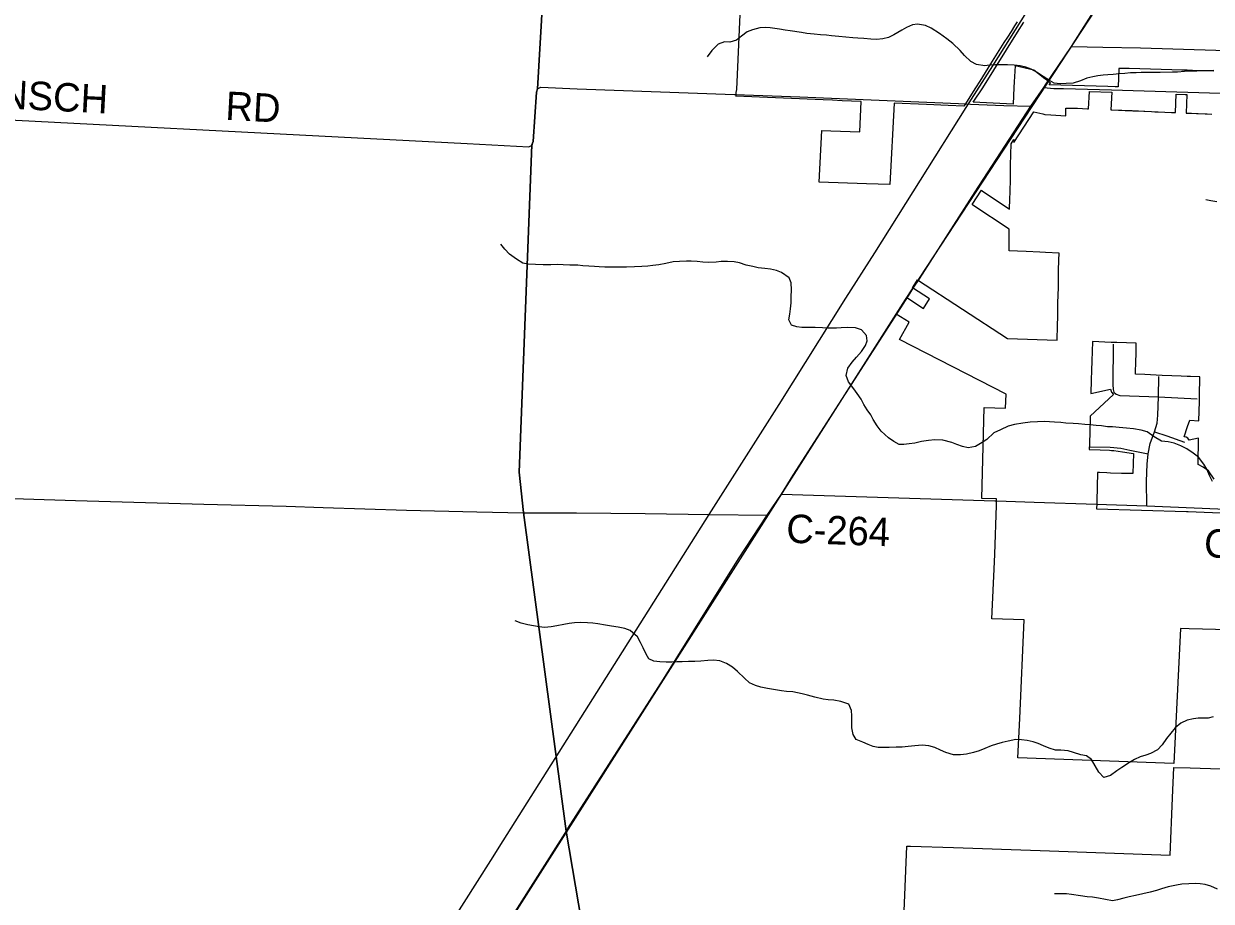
# Model space of a CAD drawing. Extents: x 114843 to 284848, y 317643 to 566895.
# Drawn here: x 166732 to 179255, y 345598 to 354850 of the extents above; entities that cross this region are included whole.
import ezdxf

# ---------------------------------------------------------------- set-up
doc = ezdxf.new("R2010")
doc.units = 0
for name, color, linetype in [('GM_X_Corporation', 7, 'Continuous'), ('GM_X_County_Road', 7, 'Continuous'), ('GM_X_County_Road_Text', 7, 'Continuous'), ('GM_X_Minor_River', 7, 'Continuous'), ('GM_X_Rail_Line', 7, 'Continuous'), ('GM_X_State_Route', 7, 'Continuous'), ('GM_X_Township', 7, 'Continuous'), ('GM_X_Township_Road', 7, 'Continuous'), ('GM_X_US_Route', 7, 'Continuous')]:
    doc.layers.add(name, color=color, linetype=linetype)

msp = doc.modelspace()

# ---------------------------------------------------------------- linework, layer by layer
at = {"layer": 'GM_X_Corporation'}
for points in [[(177209, 354872), (177181, 354828), (177144, 354769), (177107, 354710), (177069, 354651), (176928, 354427), (176814, 354246), (176769, 354175), (176674, 354025), (176656, 353996), (176646, 353981), (176481, 353989), (176253, 353999), (175912, 354013), (175867, 353154), (175620, 353163), (175121, 353180), (175147, 353725), (175245, 353722), (175346, 353718), (175448, 353714), (175549, 353710), (175563, 354030), (175462, 354034), (175362, 354039), (175261, 354043), (175162, 354048), (174243, 354085), (174244, 354094), (174247, 354124), (174251, 354157), (174294, 355109)], [(179282, 354351), (179170, 354354), (179058, 354358), (179003, 354360), (178979, 354360), (178946, 354361), (178839, 354364), (178726, 354368), (178615, 354371), (178503, 354374), (178390, 354377), (178280, 354380), (178273, 354185), (178243, 354186), (178163, 354188), (177547, 354206), (177559, 354225), (177506, 354267), (177501, 354271), (177386, 354360), (177189, 354408), (177178, 354237), (177175, 354178), (177167, 354003), (176745, 354022), (176845, 354176), (177212, 354760), (177279, 354867)], [(180694, 348429), (179021, 348470), (178932, 348473), (178862, 347049), (177217, 347111), (177236, 347525), (177283, 348564), (176943, 348574), (176969, 349176), (176972, 349258), (176989, 349771), (176990, 349791), (176991, 349821), (176991, 349840), (176835, 349846), (176860, 350803), (177087, 350796), (177091, 350946), (177091, 350946), (175966, 351521), (176068, 351705), (175931, 351787), (176045, 351965), (176221, 351849), (176285, 351948), (176106, 352064), (176159, 352149), (177107, 351532), (177107, 351532), (177631, 351513), (177634, 351670), (177634, 351681), (177636, 351750), (177637, 351830), (177639, 351909), (177641, 351989), (177643, 352069), (177644, 352149), (177646, 352249), (177649, 352358), (177650, 352433), (177509, 352439), (177449, 352442), (177303, 352449), (177213, 352453), (177123, 352457), (177126, 352685), (176741, 352937), (176733, 352943), (176831, 353094), (176840, 353088), (177129, 352895), (177132, 353004), (177134, 353075), (177137, 353214), (177140, 353358), (177146, 353583), (177175, 353629), (177174, 353597), (177386, 353920), (177478, 353900), (177502, 353894), (177563, 353890), (177722, 353878), (177723, 353961), (177844, 353959), (177950, 353954), (177962, 353954), (177972, 354137), (178207, 354130), (178196, 353944), (178207, 353943), (178277, 353940), (178313, 353939), (178347, 353937), (178417, 353934), (178430, 353933), (178487, 353931), (178546, 353928), (178556, 353928), (178626, 353925), (178659, 353923), (178696, 353922), (178767, 353919), (178836, 353916), (178880, 353914), (178887, 354109), (178980, 354106), (178998, 354106), (178991, 353909), (179048, 353906), (179101, 353904), (179119, 353903), (179190, 353900), (179211, 353899), (179261, 353897)], [(179285, 350048), (179228, 350137), (179171, 350175), (179116, 350203), (179122, 350480), (179021, 350458), (179007, 350482), (178991, 350492), (178971, 350496), (179006, 350603), (179028, 350669), (179126, 350665), (179130, 350866), (179132, 350926), (179136, 351126), (179038, 351130), (179002, 351132), (178938, 351134), (178838, 351139), (178736, 351143), (178674, 351146), (178555, 351151), (178455, 351155), (178456, 351180), (178459, 351280), (178462, 351381), (178464, 351481), (178261, 351489), (178201, 351491), (178002, 351499), (177999, 351395), (177996, 351295), (177993, 351194), (177990, 351094), (177986, 350950), (178193, 350997), (178204, 350965), (178225, 350940), (177979, 350712), (177978, 350682), (177970, 350421), (177969, 350362), (178085, 350357), (178183, 350353), (178205, 350351), (178228, 350349), (178273, 350344), (178319, 350337), (178435, 350318), (178427, 350109), (178352, 350108), (178310, 350107), (178193, 350112), (178153, 350114), (178077, 350117), (178057, 350118), (178048, 349817), (178048, 349787), (178045, 349737), (178995, 349707), (179012, 349706), (179439, 349688)], [(179275, 342723), (177612, 342905), (177613, 342924), (177614, 342934), (177626, 343122), (177526, 343132), (177427, 343143), (177414, 342926), (177315, 342937), (176560, 343017), (176441, 343031), (175995, 343083), (175916, 343092), (175961, 344168), (175981, 344637), (176046, 346180), (176083, 346179), (176537, 346164), (177452, 346131), (178821, 346082), (178845, 346689), (178861, 347009), (179032, 347004), (180208, 346966)]]:
    msp.add_lwpolyline(points, dxfattribs=at)
at = {"layer": 'GM_X_County_Road'}
msp.add_line((174573, 349668), (174723, 349890), dxfattribs=at)
for points in [[(165285, 353903), (171410, 353589), (172060, 353554), (172093, 353569), (172106, 353604), (172140, 354125), (172151, 354163), (172179, 354179)], [(172179, 354179), (172184, 354182), (172570, 354163), (174226, 354105), (174236, 354105)], [(174236, 354105), (174917, 354081), (176675, 354006), (176718, 354004)], [(176718, 354004), (177067, 353987), (177354, 353980)], [(165163, 349894), (166286, 349855), (167279, 349825), (168631, 349785), (169499, 349762), (169890, 349748), (170770, 349721), (171512, 349704), (172003, 349694), (172034, 349694)], [(174723, 349890), (176972, 349819), (176993, 349818)], [(176993, 349818), (177387, 349806), (178046, 349783)], [(178046, 349783), (178575, 349766), (179326, 349737), (179596, 349725), (180130, 349701)], [(172034, 349694), (172562, 349692), (173285, 349686), (173965, 349676), (174573, 349668)]]:
    msp.add_lwpolyline(points, dxfattribs=at)
at = {"layer": 'GM_X_Minor_River'}
for points in [[(176158, 354846), (176106, 354838), (176042, 354812), (175991, 354782), (175907, 354732), (175853, 354706), (175793, 354690), (175725, 354684), (175665, 354688), (175591, 354694), (175527, 354700), (175477, 354702), (175401, 354709), (175329, 354715), (175251, 354723), (175197, 354729), (175133, 354735), (175069, 354739), (174989, 354749), (174933, 354759), (174813, 354775), (174761, 354782), (174701, 354792), (174605, 354806), (174551, 354812), (174496, 354806), (174416, 354786), (174360, 354764), (174302, 354718), (174250, 354676), (174178, 354656), (174122, 354658), (174054, 354636), (173990, 354570), (173938, 354500)], [(179283, 354359), (179227, 354353), (179163, 354353), (179105, 354351), (179053, 354351), (178975, 354347), (178901, 354341), (178847, 354341), (178715, 354337), (178577, 354338), (178515, 354336), (178465, 354334), (178404, 354332), (178344, 354326), (178284, 354322), (178222, 354316), (178166, 354312), (178116, 354308), (178060, 354302), (178006, 354292), (177944, 354276), (177876, 354250), (177800, 354224), (177724, 354219), (177662, 354217), (177600, 354223), (177548, 354253), (177484, 354295), (177420, 354335), (177358, 354373), (177300, 354391), (177242, 354406), (177176, 354412), (177108, 354416), (177046, 354418), (176980, 354418), (176916, 354412), (176866, 354406), (176781, 354422), (176721, 354454), (176652, 354515), (176606, 354569), (176530, 354641), (176466, 354691), (176388, 354747), (176302, 354804), (176242, 354832), (176158, 354846)], [(179315, 352974), (179251, 352982), (179199, 352992)], [(174088, 352342), (174036, 352338), (173954, 352332), (173894, 352336), (173834, 352342), (173772, 352348), (173722, 352346), (173648, 352344), (173580, 352340), (173504, 352322), (173428, 352308), (173366, 352301), (173312, 352295), (173252, 352291), (173172, 352287), (173090, 352283), (173006, 352283), (172956, 352285), (172860, 352285), (172801, 352287), (172751, 352289), (172693, 352293), (172627, 352299), (172575, 352304), (172491, 352306), (172421, 352308), (172357, 352310), (172291, 352308), (172209, 352308), (172129, 352310), (172053, 352314), (171997, 352326), (171927, 352367), (171855, 352421), (171805, 352475), (171763, 352525)], [(179209, 350152), (179177, 350207), (179121, 350279), (179063, 350321), (178997, 350369), (178933, 350401), (178865, 350427), (178801, 350442), (178731, 350448), (178655, 350494), (178581, 350548), (178515, 350566), (178435, 350578), (178363, 350586), (178283, 350593), (178213, 350599), (178161, 350601), (178099, 350611), (178043, 350615), (177977, 350621), (177922, 350623), (177856, 350631), (177800, 350635), (177722, 350639), (177668, 350644), (177602, 350650), (177550, 350652), (177492, 350656), (177424, 350654), (177346, 350648), (177268, 350638), (177180, 350624), (177114, 350608), (177034, 350570), (176964, 350536), (176890, 350466), (176839, 350434), (176769, 350392), (176691, 350378), (176631, 350392), (176573, 350413), (176519, 350435), (176425, 350459), (176341, 350463), (176273, 350455), (176201, 350447), (176129, 350427), (176069, 350421), (176015, 350415), (175963, 350415), (175909, 350447), (175851, 350484), (175773, 350556), (175733, 350610), (175691, 350676), (175665, 350726), (175625, 350779), (175593, 350837), (175563, 350893), (175521, 350951), (175485, 351001), (175431, 351075), (175406, 351142), (175424, 351218), (175468, 351282), (175516, 351334), (175566, 351396), (175608, 351456), (175626, 351508), (175620, 351562), (175566, 351624), (175502, 351644), (175420, 351646), (175354, 351645), (175302, 351641), (175214, 351641), (175154, 351643), (175078, 351647), (174996, 351649), (174938, 351649), (174884, 351653), (174828, 351673), (174802, 351729), (174812, 351788), (174820, 351846), (174826, 351908), (174826, 351972), (174828, 352044), (174825, 352120), (174805, 352172), (174725, 352229), (174671, 352249), (174609, 352263), (174547, 352269), (174479, 352277), (174421, 352289), (174349, 352303), (174279, 352331), (174223, 352341), (174154, 352344), (174088, 352342)], [(179267, 350024), (179241, 350080), (179209, 350152)], [(172866, 348510), (172786, 348524), (172734, 348530), (172678, 348534), (172602, 348536), (172540, 348532), (172484, 348528), (172427, 348514), (172355, 348500), (172295, 348490), (172225, 348484), (172167, 348491), (172107, 348501), (172049, 348511), (171979, 348531), (171913, 348553)], [(178874, 347426), (178782, 347313), (178738, 347247), (178688, 347195), (178614, 347155), (178564, 347137), (178504, 347119), (178445, 347093), (178393, 347059), (178313, 347009), (178261, 346971), (178193, 346923), (178123, 346901), (178069, 346960), (177993, 347092), (177939, 347130), (177879, 347140), (177801, 347166), (177745, 347185), (177669, 347189), (177613, 347191), (177545, 347211), (177487, 347235), (177429, 347261), (177377, 347279), (177315, 347291), (177253, 347301), (177193, 347302), (177115, 347284), (177051, 347270), (176991, 347254), (176933, 347236), (176869, 347208), (176808, 347182), (176748, 347166), (176674, 347150), (176612, 347142), (176536, 347142), (176458, 347166), (176400, 347190), (176340, 347218), (176278, 347237), (176206, 347243), (176128, 347237), (176058, 347229), (175996, 347223), (175932, 347221), (175858, 347217), (175808, 347217), (175744, 347219), (175690, 347229), (175636, 347251), (175580, 347274), (175512, 347304), (175478, 347356), (175464, 347426), (175466, 347494), (175466, 347552), (175460, 347608), (175432, 347675), (175350, 347703), (175276, 347717), (175216, 347723), (175164, 347729), (175076, 347749), (174996, 347769), (174940, 347785), (174844, 347804), (174776, 347810), (174724, 347818), (174640, 347832), (174574, 347842), (174504, 347854), (174450, 347874), (174386, 347902), (174334, 347951), (174260, 348021), (174206, 348065), (174142, 348103), (174074, 348131), (174006, 348139), (173946, 348135), (173874, 348130), (173810, 348126), (173742, 348124), (173676, 348122), (173620, 348122), (173566, 348120), (173506, 348120), (173440, 348122), (173378, 348130), (173324, 348154), (173296, 348204), (173264, 348271), (173236, 348327), (173204, 348387), (173128, 348451), (173072, 348473), (173002, 348487), (172932, 348498), (172866, 348510)], [(179277, 347543), (179223, 347527), (179171, 347529), (179117, 347527), (179067, 347521), (179000, 347506), (178936, 347476), (178874, 347426)], [(179322, 345724), (179252, 345756), (179192, 345774), (179140, 345782), (179086, 345784), (179020, 345782), (178946, 345778), (178890, 345766), (178802, 345748), (178730, 345728), (178678, 345712), (178611, 345694), (178535, 345676), (178455, 345659)], [(178455, 345659), (178389, 345643), (178333, 345629), (178267, 345611), (178215, 345601), (178139, 345615), (178067, 345629), (178003, 345639), (177947, 345643), (177875, 345655), (177783, 345667), (177729, 345674), (177675, 345676), (177603, 345676)]]:
    msp.add_lwpolyline(points, dxfattribs=at)
at = {"layer": 'GM_X_Rail_Line'}
for points in [[(196042, 380964), (194033, 377563), (193868, 377325), (192058, 375431), (190340, 374235), (188290, 370932), (187383, 369296), (186211, 367714), (185191, 366327), (183802, 363991), (182496, 361740), (179755, 357653), (178698, 356015), (176027, 351942), (171808, 345313), (170010, 342459), (166009, 336034), (165560, 335288), (165458, 335042), (165305, 334516), (164243, 330883)], [(165560, 336379), (167342, 339200), (168589, 341173), (170215, 343741), (170545, 344266), (170658, 344443), (170753, 344594), (171071, 345103), (171658, 346027), (171787, 346235), (172464, 347303), (173962, 349676), (174698, 350836), (175401, 351957), (175709, 352436), (176672, 353966), (176952, 354405), (177651, 355520)]]:
    msp.add_lwpolyline(points, dxfattribs=at)
at = {"layer": 'GM_X_State_Route'}
for p, q in [((177780, 354610), (177892, 354784)), ((177516, 354217), (177780, 354610)), ((177354, 353980), (177490, 354177)), ((177490, 354177), (177516, 354217)), ((176120, 352072), (176178, 352161)), ((176063, 351983), (176120, 352072)), ((175949, 351805), (176063, 351983)), ((174573, 349668), (174723, 349890))]:
    msp.add_line(p, q, dxfattribs=at)
for points in [[(177892, 354784), (177989, 354936), (178405, 355564)], [(176178, 352161), (176766, 353077), (177354, 353980)], [(174723, 349890), (174847, 350089), (175949, 351805)], [(172441, 346316), (172453, 346334), (172471, 346363), (173478, 347939), (174269, 349208), (174573, 349668)], [(170917, 343893), (171073, 344163), (172441, 346316)]]:
    msp.add_lwpolyline(points, dxfattribs=at)
at = {"layer": 'GM_X_Township'}
for points in [[(172681, 344992), (172451, 346337), (172001, 349697), (171956, 350122), (172091, 353572), (172105, 353607), (172139, 354128), (172150, 354165), (172368, 357901)], [(172368, 357901), (172150, 354165), (172139, 354128), (172105, 353607), (172091, 353572), (171956, 350122), (172001, 349697), (172451, 346337), (172681, 344992)]]:
    msp.add_lwpolyline(points, dxfattribs=at)
at = {"layer": 'GM_X_Township_Road'}
for points in [[(177780, 354610), (178111, 354605), (178510, 354597), (179757, 354559), (181276, 354507), (181313, 354506)], [(177490, 354177), (177594, 354169), (177697, 354166), (178202, 354155), (179699, 354109), (180360, 354086), (181479, 354052), (181495, 354052)], [(178222, 351472), (178216, 351047), (178220, 350992), (178229, 350966), (178254, 350943), (178290, 350929), (178698, 350915), (179108, 350896)], [(178575, 349766), (178574, 350028), (178579, 350207), (178590, 350317), (178612, 350425), (178657, 350547), (178685, 350637), (178693, 350723), (178698, 350915), (178702, 351131)], [(178657, 350547), (178788, 350504), (178972, 350438)], [(177975, 350389), (178190, 350386), (178302, 350374), (178397, 350354), (178590, 350317)]]:
    msp.add_lwpolyline(points, dxfattribs=at)
at = {"layer": 'GM_X_US_Route'}
for p, q in [((177780, 354610), (177892, 354784)), ((177516, 354217), (177780, 354610)), ((177354, 353980), (177490, 354177)), ((177490, 354177), (177516, 354217)), ((176120, 352072), (176178, 352161)), ((176063, 351983), (176120, 352072)), ((175949, 351805), (176063, 351983)), ((174573, 349668), (174723, 349890))]:
    msp.add_line(p, q, dxfattribs=at)
for points in [[(177892, 354784), (177989, 354936), (178405, 355564)], [(176178, 352161), (176766, 353077), (177354, 353980)], [(174723, 349890), (174847, 350089), (175949, 351805)], [(172441, 346316), (172453, 346334), (172471, 346363), (173478, 347939), (174269, 349208), (174573, 349668)], [(170917, 343893), (171073, 344163), (172441, 346316)]]:
    msp.add_lwpolyline(points, dxfattribs=at)

# ---------------------------------------------------------------- texts
at = {"layer": 'GM_X_County_Road_Text'}
for s, rotation, p in [('RENSCH', 357.0977, (165922, 353989)), ('RD', 356.9592, (168854, 353838)), ('C-264', 357.9354, (174770, 349379)), ('C-264', 357.6876, (179175, 349226))]:
    msp.add_text(s, height=300, rotation=rotation, dxfattribs=at).set_placement(p)

doc.saveas('drawing.dxf')
